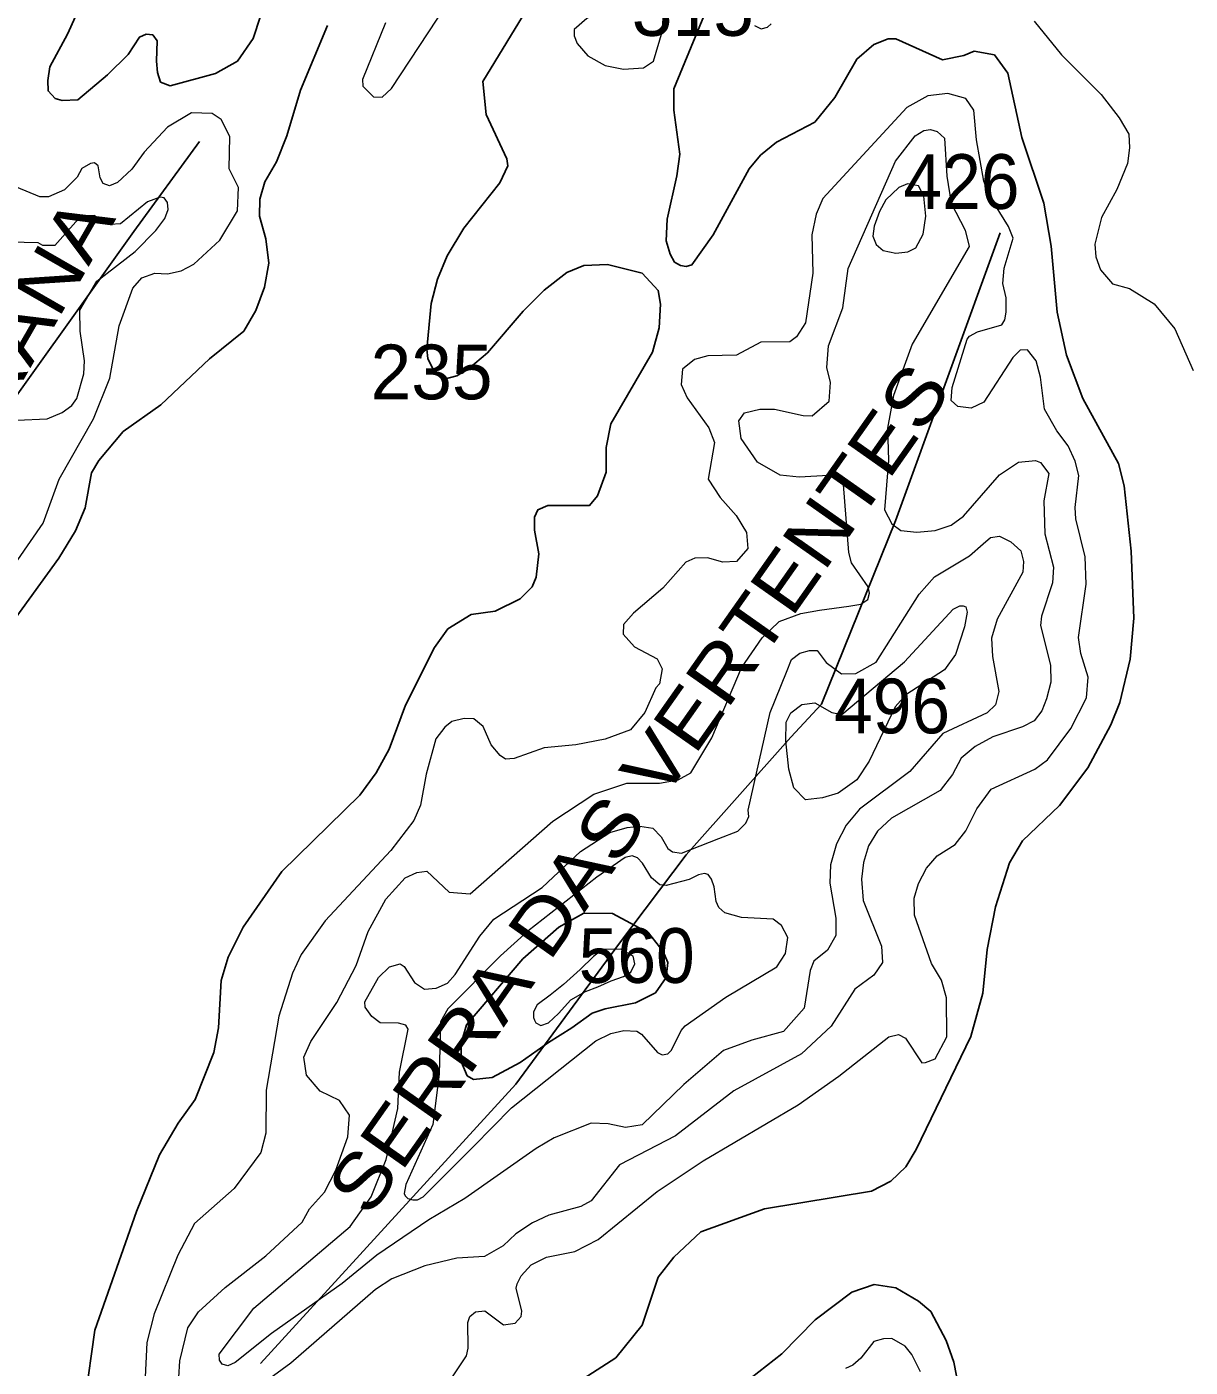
# Model space of a CAD drawing. Extents: x 499.9 to 555.3, y 9281.5 to 9336.8.
# Drawn here: x 542.32 to 545.724, y 9326.154 to 9330.074 of the extents above; entities that cross this region are included whole.
import ezdxf
from ezdxf.enums import TextEntityAlignment as Align

# ---------------------------------------------------------------- set-up
doc = ezdxf.new("R2010")
doc.units = 0
doc.header["$LTSCALE"] = 0.064
for name, color, linetype, lineweight in [('1', 7, 'Continuous', 25), ('2', 7, 'Continuous', 13), ('26', 7, 'Continuous', 25)]:
    doc.layers.add(name, color=color, linetype=linetype, lineweight=lineweight)
doc.layers.add('21', color=7, linetype='Continuous')

msp = doc.modelspace()

# ---------------------------------------------------------------- linework, layer by layer
at = {"layer": '1'}
for points in [[(543.8762, 9330.2776), (543.6543, 9329.9141), (543.6643, 9329.8173), (543.725, 9329.6884), (543.7271, 9329.667), (543.7038, 9329.6175), (543.5991, 9329.4847), (543.55, 9329.4041), (543.5222, 9329.336), (543.5029, 9329.2652), (543.4904, 9329.1316), (543.4937, 9329.1036), (543.5134, 9329.0636), (543.5413, 9329.0438), (543.5779, 9329.0536), (543.6129, 9329.0735), (543.668, 9329.1207), (543.7721, 9329.2422), (543.8335, 9329.3036), (543.9001, 9329.3552), (543.9496, 9329.3758), (544.0187, 9329.3789), (544.1205, 9329.3533), (544.1677, 9329.3031), (544.1746, 9329.2628), (544.1699, 9329.1937), (544.1504, 9329.1221), (544.0285, 9328.9127), (544.0157, 9328.8435), (544.0152, 9328.7719), (543.9895, 9328.7021), (543.9669, 9328.6742), (543.8446, 9328.6738)], [(543.0039, 9330.1053), (542.9825, 9330.0396), (542.9372, 9329.9739), (542.872, 9329.9375), (542.74, 9329.9014), (542.7116, 9329.9123), (542.7031, 9329.9407), (542.7, 9329.9733), (542.7022, 9330.0331), (542.689, 9330.0506), (542.67, 9330.0527), (542.65, 9330.0435), (542.6172, 9329.9933), (542.5566, 9329.9333), (542.4699, 9329.8608), (542.4241, 9329.8582), (542.4035, 9329.8647), (542.3827, 9329.8867), (542.3817, 9329.917), (542.3878, 9329.9574), (542.4399, 9330.0523), (542.5048, 9330.198)], [(544.9223, 9326.7905), (545.0822, 9327.1214), (545.1169, 9327.2479), (545.1298, 9327.376), (545.1547, 9327.5006), (545.1947, 9327.6291), (545.2331, 9327.6935), (545.3413, 9327.7971), (545.424, 9327.9068), (545.4916, 9328.0322), (545.5179, 9328.0978), (545.5481, 9328.2243), (545.5592, 9328.3449), (545.5514, 9328.5402), (545.5307, 9328.7312), (545.5139, 9328.7968), (545.4094, 9328.9867), (545.3618, 9329.114), (545.3351, 9329.2397), (545.3173, 9329.4324), (545.2953, 9329.558), (545.2314, 9329.7506), (545.1906, 9329.9388), (545.151, 9329.9917), (545.0915, 9330.0026), (545.062, 9329.99), (544.9992, 9329.9778), (544.8624, 9330.0393), (544.8399, 9330.0393), (544.7987, 9330.0219), (544.7489, 9329.9799), (544.684, 9329.8677), (544.6255, 9329.795), (544.5138, 9329.7371), (544.467, 9329.6983), (544.4338, 9329.659), (544.3286, 9329.4659), (544.2659, 9329.3783), (544.2493, 9329.3734), (544.2329, 9329.376), (544.2156, 9329.3858), (544.2026, 9329.4095), (544.1908, 9329.4483), (544.1941, 9329.5119), (544.2224, 9329.6385), (544.2303, 9329.7013), (544.213, 9329.8303), (544.2131, 9329.8923), (544.3081, 9330.1215)], [(542.2739, 9328.3263), (542.4144, 9328.5201), (542.4633, 9328.6), (542.4907, 9328.6676), (542.5095, 9328.7694), (542.5313, 9328.8061), (542.6027, 9328.8908), (542.7121, 9328.968), (542.8544, 9329.1026), (542.9548, 9329.1844), (542.9907, 9329.2444), (543.0157, 9329.313), (543.0286, 9329.383), (543.0192, 9329.4538), (543.0015, 9329.5206), (543.0022, 9329.5702), (543.0164, 9329.6206), (543.0508, 9329.6793), (543.081, 9329.7554), (543.1212, 9329.889), (543.2, 9330.0774)], [(543.8446, 9328.6738), (543.8153, 9328.661), (543.8057, 9328.6404), (543.8055, 9328.6015), (543.818, 9328.5331), (543.8103, 9328.4648)], [(543.8103, 9328.4648), (543.7984, 9328.4363), (543.7632, 9328.4014), (543.6901, 9328.3651), (543.6201, 9328.3551), (543.5521, 9328.3135), (543.5131, 9328.2592), (543.4282, 9328.0905), (543.3808, 9327.9617), (543.3426, 9327.8923), (543.2945, 9327.8273), (543.066, 9327.6034), (542.9529, 9327.4412), (542.9095, 9327.3529), (542.8887, 9327.2853), (542.8807, 9327.1469), (542.8673, 9327.074), (542.8126, 9326.9368), (542.763, 9326.8675), (542.7089, 9326.7752), (542.6413, 9326.6093), (542.5198, 9326.2619), (542.4909, 9326.0615)], [(544.292, 9326.5503), (544.478, 9326.617), (544.7914, 9326.6684), (544.8485, 9326.6979), (544.892, 9326.7404), (544.9223, 9326.7905)], [(543.9209, 9326.1023), (544.0435, 9326.1811), (544.1205, 9326.2771), (544.1669, 9326.417), (544.213, 9326.476), (544.292, 9326.5503)], [(545.069, 9325.9787), (545.0325, 9326.1688), (545.0102, 9326.2325), (544.9649, 9326.3171), (544.9291, 9326.347), (544.863, 9326.3863), (544.7995, 9326.3962), (544.7342, 9326.3736), (544.6268, 9326.2929), (544.5287, 9326.1933), (544.439, 9326.1227)]]:
    msp.add_lwpolyline(points, dxfattribs=at)
msp.add_lwpolyline([(543.9151, 9327.1468), (543.9742, 9327.1895), (544.0125, 9327.2018), (544.1011, 9327.2194), (544.1592, 9327.2486), (544.1908, 9327.2938), (544.1955, 9327.3379), (544.182, 9327.3695), (544.1392, 9327.4245), (544.0334, 9327.4805), (543.95, 9327.4818), (543.8763, 9327.441), (543.7719, 9327.3486), (543.6068, 9327.1555), (543.5916, 9327.1044), (543.5902, 9327.0503), (543.6082, 9327.0062), (543.6268, 9326.9957), (543.6822, 9327.0011), (543.7635, 9327.0446), (543.8463, 9327.1031)], close=True, dxfattribs=at)
at = {"layer": '2'}
for points in [[(543.3699, 9330.0859), (543.3026, 9329.9202), (543.3033, 9329.9002), (543.3345, 9329.8696), (543.3597, 9329.8681), (543.3871, 9329.894), (543.6284, 9330.2601)], [(544.4491, 9330.0783), (544.4683, 9330.0678), (544.4875, 9330.0727), (544.4975, 9330.0825)], [(545.2671, 9330.0903), (545.3475, 9329.9919), (545.4634, 9329.8757), (545.516, 9329.8077), (545.5445, 9329.7601), (545.5465, 9329.7205), (545.54, 9329.6744), (545.5092, 9329.5987), (545.4646, 9329.516), (545.445, 9329.4387), (545.4478, 9329.4015), (545.4617, 9329.3632), (545.4964, 9329.3226), (545.5466, 9329.3089), (545.6182, 9329.2643), (545.6787, 9329.1912), (545.7325, 9329.0693)], [(544.9168, 9327.4764), (544.9167, 9327.5256), (544.929, 9327.5687), (544.9527, 9327.6133), (544.984, 9327.6494), (545.0358, 9327.6829), (545.0675, 9327.7222), (545.1, 9327.7865), (545.142, 9327.8442), (545.2688, 9327.9025), (545.3068, 9327.9298), (545.3747, 9328.0214), (545.4209, 9328.1113), (545.4256, 9328.172), (545.4042, 9328.2409), (545.3972, 9328.2881), (545.4194, 9328.4436), (545.4161, 9328.5243), (545.3896, 9328.6346), (545.3877, 9328.6684), (545.3982, 9328.7617), (545.3877, 9328.8037), (545.3671, 9328.8483), (545.3335, 9328.8921), (545.2979, 9328.9555), (545.2856, 9329.0495), (545.2727, 9329.0972), (545.2477, 9329.1296), (545.2265, 9329.1286), (545.2052, 9329.1072), (545.1199, 9328.9765), (545.0833, 9328.9591), (545.0439, 9328.9639), (545.0247, 9328.9809), (545.0279, 9329.0193), (545.0716, 9329.1604), (545.0783, 9329.1691), (545.1014, 9329.1815), (545.1729, 9329.2029), (545.182, 9329.2172), (545.1853, 9329.2393), (545.1853, 9329.2811), (545.176, 9329.3233), (545.1794, 9329.3683), (545.2057, 9329.4562), (545.192, 9329.4897), (545.1369, 9329.5795), (545.1202, 9329.6225), (545.0983, 9329.7434), (545.0909, 9329.83), (545.0673, 9329.8641), (545.0143, 9329.8786), (544.9562, 9329.8723), (544.8948, 9329.8378), (544.6492, 9329.572), (544.6294, 9329.526), (544.6166, 9329.4656), (544.6194, 9329.3538), (544.5983, 9329.208), (544.5725, 9329.1675), (544.5528, 9329.1531), (544.4682, 9329.1514), (544.3967, 9329.1133), (544.3124, 9329.1115), (544.2735, 9329.1014), (544.2384, 9329.0726), (544.2343, 9329.0284), (544.2523, 9328.9894), (544.3153, 9328.9015), (544.332, 9328.8587), (544.3135, 9328.7513), (544.3487, 9328.6977), (544.3958, 9328.6453), (544.4255, 9328.5947), (544.4293, 9328.5484), (544.3967, 9328.5101), (544.3562, 9328.5086), (544.3115, 9328.521), (544.2742, 9328.5196), (544.2487, 9328.5086), (544.1813, 9328.4322), (544.0957, 9328.3593), (544.0655, 9328.3259), (544.0651, 9328.298), (544.0985, 9328.2603), (544.1644, 9328.2254), (544.1792, 9328.1959), (544.1713, 9328.1522), (544.1605, 9328.1406), (544.128, 9328.0686), (544.0869, 9328.0184), (544.0124, 9327.9907), (543.9266, 9327.9741), (543.8341, 9327.9656), (543.7457, 9327.9343)], [(542.294, 9328.5154), (542.3686, 9328.6222), (542.4148, 9328.751), (542.5155, 9328.9271), (542.5631, 9329.0463), (542.5904, 9329.1991), (542.6307, 9329.3099), (542.6565, 9329.3398), (542.6946, 9329.3533), (542.732, 9329.352), (542.7715, 9329.3601), (542.8089, 9329.38), (542.885, 9329.4501), (542.9364, 9329.5363), (542.9394, 9329.6038), (542.9128, 9329.6583), (542.9139, 9329.753), (542.8894, 9329.8028), (542.8622, 9329.8209), (542.802, 9329.8226), (542.7318, 9329.7806), (542.6633, 9329.7074), (542.6277, 9329.6576), (542.5855, 9329.619), (542.5625, 9329.6087), (542.5442, 9329.616), (542.5354, 9329.6328), (542.5291, 9329.6678), (542.5186, 9329.6759), (542.5068, 9329.6746), (542.4811, 9329.66), (542.4679, 9329.6347), (542.4302, 9329.5972), (542.3834, 9329.5768), (542.3587, 9329.5764), (542.2903, 9329.6048)], [(544.7235, 9329.3671), (544.8616, 9329.6807), (544.9195, 9329.7551), (544.9442, 9329.7705), (544.9641, 9329.7735), (544.9834, 9329.7677), (545.0052, 9329.7479), (545.0119, 9329.6373), (545.0244, 9329.5586), (545.0659, 9329.4793), (545.0768, 9329.4316), (544.9104, 9329.1457), (544.8562, 9328.9962), (544.8385, 9328.8999), (544.8415, 9328.8052), (544.8292, 9328.6613), (544.8514, 9328.6208), (544.8777, 9328.6012), (544.9241, 9328.5961), (544.9776, 9328.601), (545.0245, 9328.6168), (545.0606, 9328.6433), (545.1657, 9328.764), (545.2213, 9328.8007), (545.271, 9328.8055), (545.2855, 9328.7995), (545.31, 9328.7676), (545.2953, 9328.6875), (545.2984, 9328.5912), (545.3237, 9328.4939), (545.3205, 9328.4479), (545.2891, 9328.3501), (545.2858, 9328.323), (545.3156, 9328.2068), (545.3158, 9328.1577), (545.3037, 9328.1089), (545.2898, 9328.0739), (545.2677, 9328.0442), (545.233, 9328.0263), (545.1464, 9327.9978), (545.0947, 9327.9689), (545.0534, 9327.9354), (545.0288, 9327.8871), (544.9926, 9327.8401), (544.8496, 9327.7593), (544.8094, 9327.7215), (544.7831, 9327.6788), (544.7684, 9327.6299), (544.7621, 9327.5814), (544.7668, 9327.5192), (544.8206, 9327.3856), (544.8237, 9327.3371), (544.7984, 9327.3006), (544.7425, 9327.2599), (544.6731, 9327.151), (544.5871, 9327.0707), (544.3887, 9326.9618), (544.2178, 9326.8304), (544.0544, 9326.7453), (543.9714, 9326.64), (543.9415, 9326.6239), (543.8476, 9326.5987), (543.7999, 9326.5765), (543.7514, 9326.5443), (543.7137, 9326.5084), (543.6596, 9326.478), (543.5788, 9326.4726), (543.4848, 9326.4507), (543.3886, 9326.4123), (543.3401, 9326.3816), (543.0925, 9326.166), (542.9556, 9326.0655)], [(542.2913, 9328.9232), (542.3801, 9328.9274), (542.4234, 9328.9463), (542.4525, 9328.967), (542.4669, 9328.9868), (542.4875, 9329.0592), (542.4891, 9329.0972), (542.4765, 9329.184), (542.4757, 9329.2451), (542.5255, 9329.3306), (542.6373, 9329.4173), (542.6982, 9329.4784), (542.7243, 9329.5137), (542.7337, 9329.5398), (542.7318, 9329.5604), (542.7226, 9329.5742), (542.7104, 9329.5758), (542.6732, 9329.5622), (542.5942, 9329.4982), (542.5641, 9329.4955), (542.5177, 9329.5219), (542.4864, 9329.5215), (542.4712, 9329.5121), (542.4024, 9329.4349), (542.3676, 9329.4349), (542.3532, 9329.4427), (542.2721, 9329.4444)], [(543.4903, 9327.6042), (543.5555, 9327.5434), (543.6176, 9327.5379), (543.8597, 9327.7512), (543.9789, 9327.8295), (544.0761, 9327.8621), (544.1715, 9327.8623), (544.2256, 9327.8715), (544.2625, 9327.8923), (544.3245, 9327.9941), (544.4116, 9328.199), (544.4719, 9328.2867), (544.5218, 9328.3348), (544.5848, 9328.3582), (544.6395, 9328.3684), (544.7254, 9328.3796), (544.7601, 9328.3858), (544.7807, 9328.3991), (544.7856, 9328.4176), (544.7822, 9328.4359), (544.7326, 9328.5059), (544.7251, 9328.537), (544.7097, 9328.7358), (544.7001, 9328.7559), (544.6657, 9328.7614), (544.5803, 9328.7569), (544.5239, 9328.7631), (544.4575, 9328.8004), (544.4104, 9328.8698), (544.4029, 9328.9212), (544.4201, 9328.9449), (544.4652, 9328.9556), (544.5081, 9328.9556), (544.5917, 9328.9371), (544.618, 9328.9367), (544.6674, 9328.9791), (544.6712, 9329.0335), (544.6604, 9329.0775), (544.6656, 9329.1413), (544.7075, 9329.2526), (544.7235, 9329.3671)], [(544.4009, 9327.722), (544.4241, 9327.7447), (544.4327, 9327.7645), (544.4307, 9327.7828), (544.4954, 9328.0689), (544.5429, 9328.1867), (544.5576, 9328.2237), (544.5819, 9328.2419), (544.6102, 9328.2502), (544.6323, 9328.2504), (544.6592, 9328.2152), (544.7036, 9328.1815), (544.7452, 9328.1826), (544.8053, 9328.2163), (544.9312, 9328.4144), (544.9755, 9328.465), (545.078, 9328.5272), (545.1186, 9328.5624), (545.1393, 9328.5802), (545.1661, 9328.5839), (545.1993, 9328.5674), (545.2283, 9328.541), (545.2361, 9328.5104), (545.2342, 9328.4792), (545.1592, 9328.3415), (545.1425, 9328.2856), (545.1455, 9328.2323), (545.1644, 9328.1304), (545.1541, 9328.0908), (545.1294, 9328.0677), (544.9998, 9328.0074), (544.9035, 9327.8958), (544.7563, 9327.7863), (544.7172, 9327.7391), (544.6886, 9327.6847), (544.6713, 9327.6227), (544.6698, 9327.5694), (544.6872, 9327.4667), (544.687, 9327.4167), (544.6632, 9327.3739), (544.6225, 9327.3411), (544.6124, 9327.3137), (544.5948, 9327.2042), (544.5343, 9327.136), (544.4414, 9327.1108), (544.3588, 9327.0803), (544.2421, 9326.9811), (544.1205, 9326.8631), (544.072, 9326.8551), (544.0211, 9326.8659), (543.9711, 9326.8673), (543.8636, 9326.8248), (543.8104, 9326.7938), (543.602, 9326.647), (543.496, 9326.5854), (543.3446, 9326.4813), (543.243, 9326.3991), (543.0358, 9326.2521), (542.9298, 9326.1676), (542.908, 9326.1577), (542.8923, 9326.163), (542.884, 9326.1749), (542.8831, 9326.1917), (542.9846, 9326.3264), (543.2659, 9326.5652), (543.3276, 9326.6525), (543.372, 9326.7613), (543.406, 9326.9106), (543.4109, 9327.0163), (543.4359, 9327.1429), (543.4296, 9327.1538), (543.4082, 9327.1602), (543.3542, 9327.1611), (543.3296, 9327.1794), (543.3106, 9327.2072), (543.3093, 9327.2225), (543.3494, 9327.2934), (543.3813, 9327.3244), (543.4128, 9327.3333), (543.4244, 9327.3262), (543.4545, 9327.2792), (543.4841, 9327.26), (543.5182, 9327.2627), (543.5507, 9327.2768), (543.5731, 9327.3021), (543.6452, 9327.415), (543.6863, 9327.4642), (543.8277, 9327.5568), (543.9398, 9327.6622), (544.0259, 9327.7176), (544.0765, 9327.732), (544.114, 9327.7362), (544.1516, 9327.7301), (544.1762, 9327.7046), (544.1952, 9327.6706)], [(543.6285, 9328.0504), (543.6002, 9328.0515), (543.564, 9328.0426), (543.543, 9328.0261), (543.5172, 9327.9919), (543.4889, 9327.8885), (543.4725, 9327.7979), (543.4528, 9327.7527), (543.3855, 9327.6649), (543.193, 9327.4595), (543.1227, 9327.3609), (543.0981, 9327.3063), (543.0573, 9327.1804), (543.0208, 9326.9639), (543.0192, 9326.8381), (543.005, 9326.7823), (542.9269, 9326.6766), (542.8109, 9326.5745), (542.7618, 9326.4816), (542.6925, 9326.3104), (542.6718, 9326.226), (542.666, 9326.1045)], [(543.7457, 9327.9343), (543.7206, 9327.9325), (543.7047, 9327.9426), (543.6793, 9327.9738), (543.6556, 9328.0277), (543.6285, 9328.0504)], [(544.1952, 9327.6706), (544.2097, 9327.6609), (544.2361, 9327.6576), (544.3453, 9327.7003), (544.4009, 9327.722)], [(543.2837, 9327.3283), (543.3193, 9327.428), (543.3707, 9327.5231), (543.4268, 9327.5852), (543.461, 9327.6008), (543.4903, 9327.6042)], [(544.9774, 9327.0557), (545.012, 9327.1205), (545.0112, 9327.2346), (544.9958, 9327.2861), (544.9672, 9327.3346), (544.9168, 9327.4764)], [(542.7648, 9326.1236), (542.7679, 9326.1728), (542.7912, 9326.2692), (542.8226, 9326.3157), (542.9005, 9326.3873), (543.0192, 9326.4792), (543.1257, 9326.578), (543.1478, 9326.6169), (543.1915, 9326.6662), (543.2248, 9326.7299), (543.2594, 9326.8278), (543.2641, 9326.8914), (543.2354, 9326.9342), (543.1786, 9326.9616), (543.1384, 9327.0077), (543.1311, 9327.0608), (543.1509, 9327.1065), (543.2277, 9327.2209), (543.2837, 9327.3283)], [(543.5155, 9326.0503), (543.6067, 9326.1869), (543.6117, 9326.2093), (543.6107, 9326.2848), (543.6167, 9326.3022), (543.6328, 9326.316), (543.6606, 9326.3183), (543.7146, 9326.2774), (543.7486, 9326.2824), (543.767, 9326.3026), (543.7683, 9326.3175), (543.7682, 9326.3181), (543.7524, 9326.3853), (543.7548, 9326.398), (543.7663, 9326.4209), (543.7961, 9326.4536), (543.8406, 9326.4759), (543.9239, 9326.4923), (543.9923, 9326.527), (544.1642, 9326.6673), (544.2987, 9326.7571), (544.5767, 9326.9212), (544.6962, 9327.0048), (544.8423, 9327.1206), (544.8708, 9327.127), (544.8912, 9327.1161), (544.9388, 9327.0439), (544.9497, 9327.0449), (544.9774, 9327.0557)], [(544.9352, 9326.1401), (544.9099, 9326.1911), (544.8898, 9326.2159), (544.8505, 9326.2375), (544.8265, 9326.2369), (544.7986, 9326.2291), (544.7603, 9326.1802), (544.7369, 9326.1597), (544.7154, 9326.1502)]]:
    msp.add_lwpolyline(points, dxfattribs=at)
for points in [[(543.9221, 9330.0475), (543.9304, 9330.0255), (543.9618, 9329.9887), (544.0122, 9329.9605), (544.0655, 9329.9497), (544.124, 9329.9543), (544.1538, 9329.9738), (544.1798, 9330.0624), (544.184, 9330.1406), (544.1686, 9330.1708), (544.1559, 9330.1786), (544.1141, 9330.1789), (543.9591, 9330.0981), (543.9215, 9330.0665)], [(544.8256, 9329.4199), (544.8624, 9329.4117), (544.8978, 9329.4158), (544.9209, 9329.428), (544.9427, 9329.4675), (544.9509, 9329.5206), (544.9441, 9329.5791), (544.9291, 9329.6091), (544.8964, 9329.6145), (544.8719, 9329.6037), (544.8338, 9329.5683), (544.8147, 9329.5342), (544.7997, 9329.4907), (544.7957, 9329.4621), (544.8052, 9329.4376)], [(544.648, 9327.8189), (544.5979, 9327.8134), (544.5646, 9327.8484), (544.5496, 9327.9031), (544.5406, 9327.9857), (544.5421, 9328.0405), (544.5554, 9328.0677), (544.588, 9328.0925), (544.6254, 9328.0968), (544.6752, 9328.0684), (544.705, 9328.0631), (544.8877, 9328.2172), (545.03, 9328.3704), (545.0501, 9328.3811), (545.0599, 9328.3811), (545.0674, 9328.3778), (545.0717, 9328.3625), (545.0638, 9328.3189), (545.0375, 9328.2387), (545.0046, 9328.1932), (544.8917, 9328.1205), (544.8609, 9328.0849), (544.7843, 9327.926), (544.7485, 9327.8713), (544.6941, 9327.8325)], [(544.246, 9327.1526), (544.3649, 9327.2359), (544.5147, 9327.3253), (544.5402, 9327.3635), (544.5466, 9327.4109), (544.5283, 9327.446), (544.504, 9327.464), (544.4111, 9327.4691), (544.3622, 9327.4826), (544.345, 9327.4981), (544.3373, 9327.5155), (544.3308, 9327.559), (544.3236, 9327.5813), (544.3139, 9327.5945), (544.3027, 9327.5979), (544.2856, 9327.5935), (544.2581, 9327.5799), (544.1903, 9327.5623), (544.1722, 9327.5648), (544.1481, 9327.5854), (544.1211, 9327.6276), (544.1065, 9327.6441), (544.0915, 9327.6499), (544.0712, 9327.6447), (543.9876, 9327.5874), (543.786, 9327.4287), (543.7059, 9327.3573), (543.5524, 9327.2019), (543.5307, 9327.1636), (543.5264, 9327.0106), (543.508, 9326.8635), (543.4296, 9326.6878), (543.4241, 9326.6624), (543.4269, 9326.6551), (543.4353, 9326.6474), (543.4495, 9326.6434), (543.4637, 9326.6437), (543.4797, 9326.652), (543.6268, 9326.7998), (543.7387, 9326.9121), (543.9847, 9327.1089), (544.0291, 9327.1301), (544.0668, 9327.1391), (544.1045, 9327.1363), (544.1184, 9327.128), (544.1658, 9327.0739), (544.1795, 9327.0675), (544.196, 9327.07), (544.2063, 9327.0812), (544.2346, 9327.1391)], [(544.0048, 9327.3754), (543.9786, 9327.3552), (543.9393, 9327.3169), (543.8909, 9327.2736), (543.8516, 9327.2423), (543.8133, 9327.2141), (543.8022, 9327.193), (543.8022, 9327.1768), (543.8057, 9327.1688), (543.8093, 9327.1607), (543.8244, 9327.1537), (543.8465, 9327.1607), (543.8758, 9327.1879), (543.912, 9327.2282), (543.9544, 9327.2524), (543.9907, 9327.2665), (544.03, 9327.2837), (544.0662, 9327.2968), (544.0874, 9327.3089), (544.0995, 9327.3341), (544.0945, 9327.3562), (544.0582, 9327.3764)]]:
    msp.add_lwpolyline(points, close=True, dxfattribs=at)
at = {"layer": '26'}
for points in [[(541.0168, 9326.5294), (541.3521, 9327.3079), (541.5378, 9327.7809), (541.6635, 9328.0145), (541.9629, 9328.5414), (542.1665, 9328.8229), (542.6336, 9329.4756), (542.8252, 9329.7391)], [(543.0039, 9326.1644), (543.7509, 9326.9817), (544.051, 9327.3903), (544.2489, 9327.652), (544.5554, 9327.9968), (544.6448, 9328.0926), (544.8619, 9328.6289), (545.1683, 9329.4717)]]:
    msp.add_lwpolyline(points, dxfattribs=at)

# ---------------------------------------------------------------- texts
at = {"layer": '21'}
for s, p in [('315', (544.0903, 9330.0476)), ('235', (543.326, 9328.9846))]:
    msp.add_text(s, height=0.16, dxfattribs=at).set_placement(p)
at = {"layer": '21', "width": 0.95}
for s, p in [('426', (544.8852, 9329.5415)), ('496', (544.6821, 9328.0077)), ('560', (543.9351, 9327.2779))]:
    msp.add_text(s, height=0.16, dxfattribs=at).set_placement(p)
at = {"layer": '26', "width": 1.15}
for s, rotation, p in [('SERRA DA SUÇUARANA', 60.084, (541.8668, 9328.2694)), ('SERRA DAS VERTENTES', 54.839, (544.1754, 9327.8003))]:
    msp.add_text(s, height=0.16, rotation=rotation, dxfattribs=at).set_placement(p, align=Align.CENTER)

doc.saveas('drawing.dxf')
